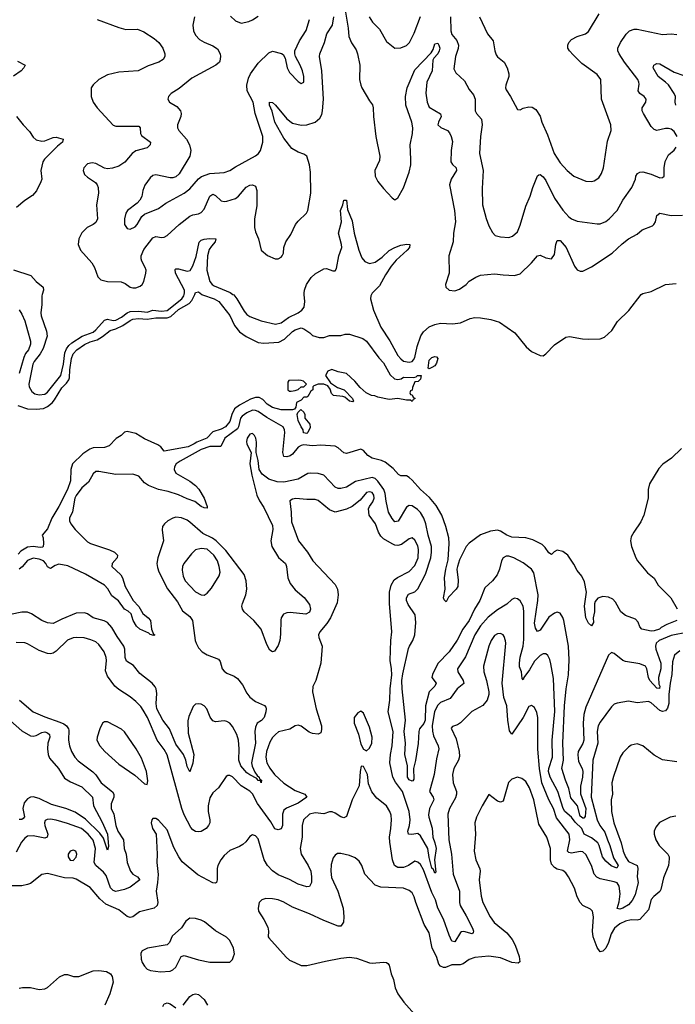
# Model space of a CAD drawing. Header units: inches. Extents: x 2001573 to 2220545, y 644482 to 846830.
# Tile 585 of 656: x 2114054 to 2118659, y 825015 to 831929. Entities that reach past the tile are written whole.
import ezdxf

# ---------------------------------------------------------------- set-up
doc = ezdxf.new("R2010")
doc.units = ezdxf.units.IN
doc.header["$MEASUREMENT"] = 0
doc.layers.add('C1812', color=7, linetype='Continuous')
doc.layers.add('C1813', color=7, linetype='Continuous')

msp = doc.modelspace()

# ---------------------------------------------------------------- linework, layer by layer
at = {"layer": 'C1812', "color": 5}
for points, elevation in [([(2114040.4, 829220.4), (2114110, 829196.8), (2114170, 829194.4), (2114220.7, 829199.3), (2114250, 829212.2), (2114282.1, 829237.9), (2114299.9, 829260.1), (2114350, 829344), (2114383.8, 829376.2), (2114400.2, 829399.8), (2114405, 829415), (2114405.5, 829470), (2114418.7, 829550), (2114430, 829583.8), (2114456.5, 829610), (2114510, 829647.8), (2114550, 829666.2), (2114598.9, 829681.1), (2114636.3, 829703.7), (2114690, 829746), (2114730, 829758.7), (2114778.7, 829781.3), (2114830, 829817.1), (2114850, 829826.1), (2114889.3, 829830.7), (2114950, 829825.4), (2115010, 829834.6), (2115090, 829836.7), (2115115.4, 829844.6), (2115170, 829894.3), (2115244.3, 829935.7), (2115263.3, 829956.7), (2115283.3, 830000)], 260), ([(2115334.3, 830000), (2115337.6, 829997.6), (2115420.3, 829970), (2115452.2, 829950), (2115530, 829852.9), (2115562.5, 829782.5), (2115598, 829738), (2115643.8, 829703.8), (2115730, 829663), (2115770, 829657.4), (2115875.2, 829664.8), (2115913.7, 829686.3), (2115970, 829739.5), (2115990, 829752), (2116030, 829766), (2116050, 829758), (2116092, 829730), (2116111.1, 829711.1), (2116156.9, 829696.9), (2116190, 829698), (2116230, 829711.3), (2116310, 829711.3), (2116340.2, 829719.8), (2116370, 829721), (2116464.7, 829690), (2116490, 829672.7), (2116575.8, 829555.8), (2116610, 829520.7), (2116656.4, 829436.4), (2116687.7, 829407.7), (2116710, 829402.8), (2116732.5, 829407.5), (2116750, 829418.8), (2116823.1, 829416.9), (2116839, 829421), (2116848, 829430), (2116874, 829430), (2116870, 829406), (2116852, 829388), (2116830, 829386), (2116812.7, 829347.3), (2116811.6, 829328.4), (2116798, 829322), (2116794, 829310), (2116798, 829298), (2116810, 829294), (2116818, 829278), (2116832, 829270), (2116818, 829262), (2116810, 829248.7), (2116798, 829258), (2116770, 829258), (2116710, 829268.7), (2116650, 829262), (2116570, 829278), (2116548.4, 829288.4), (2116526, 829290), (2116488, 829310), (2116445.6, 829345.6), (2116408.7, 829390), (2116350, 829444), (2116290, 829457.2), (2116246.8, 829473.2), (2116219.6, 829460.4), (2116202, 829430), (2116238, 829378), (2116287.4, 829347.4), (2116334, 829330), (2116390.6, 829270), (2116398, 829250), (2116393.4, 829246.6), (2116370, 829249.5), (2116338, 829278), (2116323, 829283), (2116259, 829290), (2116244.9, 829304.9), (2116233.8, 829333.8), (2116217.5, 829357.5), (2116190, 829369.3), (2116150.8, 829369.2), (2116121, 829359), (2116112, 829350), (2116114, 829330), (2116099.6, 829320.4), (2116076.9, 829283.1), (2116070, 829278), (2116050, 829278), (2116030, 829258), (2115998, 829242), (2115992.7, 829207.3), (2115984.7, 829195.3), (2115971, 829189), (2115890, 829189), (2115830, 829205), (2115793.3, 829230), (2115761.9, 829261.9), (2115735.5, 829275.6), (2115710, 829276.5), (2115675.9, 829264.1), (2115597.3, 829222.7), (2115562.4, 829197.6), (2115543.2, 829156.8), (2115530, 829106.9), (2115499.6, 829070), (2115470, 829054.7), (2115410, 829035.8), (2115367.6, 828990), (2115297.3, 828962.7), (2115280.8, 828950), (2115237.6, 828930), (2115070, 828899), (2115045.2, 828930), (2115023.8, 828943.8), (2114930, 828986.4), (2114870, 829023.1), (2114810, 829037), (2114790, 829032.3), (2114766.8, 829010), (2114732.2, 828987.8), (2114683.1, 828936.9), (2114650, 828925.1), (2114570, 828922), (2114546.2, 828913.8), (2114498.3, 828881.7), (2114425.9, 828810), (2114414, 828770), (2114410.1, 828690), (2114390.5, 828630), (2114330.1, 828509.9), (2114279.8, 828430), (2114250, 828355.1), (2114211.3, 828310), (2114218, 828290), (2114221, 828250), (2114218.8, 828230), (2114214.4, 828225.6), (2114197.2, 828222.8), (2114150, 828229.9), (2114110, 828224.9), (2114063, 828197), (2114044.2, 828175.8)], 260), ([(2114212.4, 830000), (2114209.6, 829990), (2114210.1, 829930), (2114202.2, 829870), (2114205.3, 829850), (2114243, 829743), (2114246.3, 829706.3), (2114219.3, 829620.7), (2114197.5, 829582.5), (2114155.5, 829530), (2114146.2, 829510), (2114117.9, 829370), (2114120.5, 829350), (2114138.9, 829318.9), (2114161.6, 829301.6), (2114190, 829294.1), (2114230, 829299.8), (2114250, 829313.1), (2114342.8, 829430), (2114361.8, 829510), (2114371.3, 829590), (2114382.4, 829617.6), (2114399.1, 829640.9), (2114420.3, 829659.7), (2114493, 829707), (2114570, 829736), (2114590, 829752), (2114650, 829819.6), (2114670, 829826.8), (2114710, 829816.6), (2114730, 829820.2), (2114770, 829840.8), (2114810, 829871.3), (2114830, 829879.3), (2114890, 829882.4), (2114950, 829876.1), (2114990, 829888.9), (2115050, 829882.9), (2115090, 829888.2), (2115192.1, 829970), (2115207.1, 829990), (2115209.9, 830000)], 280), ([(2115552.4, 830000), (2115557.1, 829997.1), (2115580.1, 829970), (2115630, 829882), (2115650, 829858.2), (2115670, 829845.4), (2115750, 829815.5), (2115850, 829790.9), (2115890, 829800.8), (2115942.2, 829837.8), (2116010, 829870.5), (2116036.9, 829890), (2116051.3, 829910), (2116057.4, 829950), (2116052.2, 830000)], 280), ([(2116525.1, 830000), (2116519.4, 829990), (2116517.5, 829970), (2116540.2, 829890), (2116590.2, 829770), (2116654, 829674), (2116710, 829571.8), (2116730, 829547.4), (2116750, 829532), (2116790, 829524.3), (2116810, 829528.6), (2116820, 829540), (2116830, 829558), (2116845.8, 829634.2), (2116870.5, 829709.5), (2116890, 829737.5), (2116930, 829771.4), (2116970, 829788.8), (2117010, 829797.4), (2117094, 829794), (2117150, 829800.3), (2117217.8, 829830), (2117250, 829837.7), (2117290, 829836.7), (2117364.4, 829824.4), (2117425.1, 829805.1), (2117532.8, 829730), (2117612.3, 829632.3), (2117650, 829598.2), (2117710, 829571), (2117730, 829567.6), (2117750, 829582), (2117810, 829646.9), (2117890, 829700.3), (2117916, 829704), (2118007.3, 829687.3), (2118050, 829685.3), (2118131.1, 829688.9), (2118161.2, 829698.8), (2118213.4, 829746.6), (2118253.3, 829810), (2118331.9, 829888.1), (2118419.2, 830000)], 280), ([(2114050, 829891), (2114070, 829861), (2114090, 829814.8), (2114110, 829746), (2114130, 829671.3), (2114130.2, 829650.2), (2114115, 829610), (2114095.7, 829584.3), (2114083.2, 829556.8), (2114050, 829445.4)], 260), ([(2118670.2, 827710), (2118598.3, 827681.7), (2118559.5, 827660.5), (2118549, 827650), (2118510, 827636.6), (2118490, 827634.6), (2118423.9, 827650), (2118410, 827665.7), (2118398.5, 827698.5), (2118379.9, 827719.9), (2118310, 827745.3), (2118276.6, 827770), (2118239.5, 827839.5), (2118220.2, 827860.2), (2118190, 827874.8), (2118150, 827878.9), (2118114, 827866), (2118096.3, 827843.7), (2118092, 827828), (2118091.6, 827770), (2118082.7, 827730), (2118083.8, 827696.2), (2118070, 827674), (2118050, 827690.9), (2118029.6, 827730), (2118020.1, 827810), (2118034.6, 827910), (2118022, 827982), (2118001.8, 828021.8), (2117970, 828060.4), (2117946.9, 828106.9), (2117904.6, 828170), (2117870, 828193.7), (2117830, 828204.6), (2117807, 828193), (2117790, 828174.5), (2117770, 828186.2), (2117744, 828224), (2117723.9, 828243.9), (2117657.3, 828277.3), (2117610, 828291.5), (2117510, 828296.3), (2117475.2, 828310), (2117430, 828338.4), (2117410, 828343.5), (2117361.8, 828338.2), (2117290, 828311.5), (2117210, 828252.4), (2117190.6, 828230), (2117144.3, 828135.7), (2117128.1, 828090), (2117124.1, 828070), (2117134.2, 827994.2), (2117132.5, 827950), (2117119.8, 827930), (2117065.1, 827874.9), (2117050, 827840.9), (2117035.6, 827855.6), (2117029.9, 827869.9), (2117041.4, 827930), (2117037.1, 828010), (2117046.4, 828070), (2117064.4, 828135.6), (2117071.5, 828250), (2117067.8, 828290), (2117046.3, 828370), (2117018.1, 828450), (2116978.6, 828518.6), (2116932.9, 828572.9), (2116870, 828630.3), (2116810, 828695.2), (2116790, 828714.9), (2116770, 828726.4), (2116730, 828726.8), (2116714.4, 828734.4), (2116677, 828777), (2116621.7, 828821.7), (2116594.6, 828834.6), (2116529.3, 828849.3), (2116498.3, 828870), (2116470, 828903.7), (2116450, 828912.5), (2116350, 828883.1), (2116330, 828887.5), (2116290, 828923.7), (2116270, 828933.9), (2116170, 828941.6), (2116110, 828937.1), (2116050, 828943.5), (2116030, 828939.7), (2116010, 828927.1), (2115970, 828878.2), (2115953.2, 828866.8), (2115930, 828859.6), (2115910, 828862.8), (2115901.6, 828890), (2115916.3, 829030), (2115914.5, 829050), (2115905.6, 829070), (2115790, 829136.5), (2115730, 829177.4), (2115710, 829185.9), (2115690, 829186.1), (2115650, 829168.6), (2115615.8, 829144.2), (2115605.8, 829130), (2115591.7, 829070), (2115583.6, 829056.4), (2115495.9, 828990), (2115467, 828933), (2115390, 828931.5), (2115330, 828911.8), (2115180.7, 828830), (2115153, 828810), (2115142.5, 828790), (2115138.7, 828770), (2115150, 828744.5), (2115250, 828688.5), (2115290, 828658.2), (2115313.1, 828633.1), (2115349.5, 828570), (2115372, 828510), (2115370, 828499), (2115350, 828500.6), (2115330, 828510.6), (2115285.3, 828545.3), (2115230, 828563.9), (2115170, 828592.8), (2115096.2, 828616.2), (2115030, 828630.5), (2114959.4, 828659.4), (2114930, 828676.4), (2114890, 828723.1), (2114850, 828738.9), (2114730, 828735.2), (2114610, 828756.8), (2114590, 828756), (2114570, 828741.3), (2114537.3, 828682.7), (2114490, 828642.9), (2114450, 828588.5), (2114442.6, 828570), (2114425.9, 828474.1), (2114404.4, 828430), (2114404.4, 828410), (2114412.9, 828390), (2114443.1, 828350), (2114530, 828262.7), (2114550.6, 828250.6), (2114685.9, 828205.9), (2114719.7, 828190), (2114741, 828170), (2114739, 828150), (2114703.2, 828110), (2114702.4, 828090), (2114765.5, 828030), (2114776.8, 828010), (2114794.7, 827950), (2114852.1, 827850), (2114890, 827807.8), (2114918.7, 827758.7), (2114957.5, 827730), (2114973.8, 827710), (2114979.1, 827650), (2114993.8, 827613.8), (2115002.8, 827610), (2114995.8, 827604.2), (2114970, 827611.1), (2114960.4, 827620.4), (2114897.7, 827650), (2114874.1, 827670), (2114852, 827710), (2114837.2, 827757.2), (2114816.2, 827776.2), (2114790, 827790.7), (2114748.5, 827848.5), (2114702.5, 827882.5), (2114672.6, 827932.6), (2114650, 827958.1), (2114515.8, 828035.8), (2114393.2, 828093.2), (2114330, 828105.3), (2114304.4, 828095.6), (2114270, 828074.4), (2114250, 828087.2), (2114238.7, 828110), (2114221.4, 828130), (2114190, 828141.7), (2114150, 828148.8), (2114110, 828132.6), (2114072, 828088), (2114050, 828071)], 280), ([(2118750, 827628.2), (2118630, 827604.5), (2118546.3, 827570), (2118523.6, 827550), (2118519.8, 827530), (2118522.1, 827510), (2118556.8, 827410), (2118556.3, 827370), (2118540.9, 827310), (2118543.7, 827263.7), (2118550.1, 827249.9), (2118547.9, 827232.1), (2118530, 827235.2), (2118480.1, 827290), (2118470.3, 827310), (2118458.4, 827370), (2118449.6, 827390), (2118410, 827406), (2118310, 827421.3), (2118289.8, 827429.8), (2118230, 827478), (2118210, 827485.6), (2118190, 827467), (2118030, 827102.7), (2118015.3, 827050), (2118011.3, 826988.7), (2118017.5, 826870), (2118010, 826846.8), (2117976.4, 826790), (2117973.7, 826766.3), (2117979.4, 826719.4), (2118003.9, 826670), (2118009, 826650), (2118006.6, 826610), (2117993.9, 826546.1), (2117992.6, 826492.6), (2118030.1, 826390), (2118025.4, 826334.6), (2118017.3, 826322.7), (2118010, 826321.4), (2117990, 826336.8), (2117971.9, 826410), (2117925.9, 826465.9), (2117911.2, 826531.2), (2117887.6, 826590), (2117863, 826670), (2117873.1, 826730), (2117868.2, 826850), (2117881.1, 827110), (2117892.8, 827230), (2117908, 827328), (2117913.3, 827433.3), (2117908.1, 827530), (2117876.5, 827710), (2117870, 827731.6), (2117850, 827762), (2117830, 827768.6), (2117810, 827761), (2117770, 827733), (2117710, 827642.2), (2117690, 827632.1), (2117676.3, 827656.3), (2117670.8, 827690.8), (2117694.1, 827850), (2117694.6, 827890), (2117665, 828045), (2117650, 828071.8), (2117590, 828114.5), (2117524.7, 828150), (2117490, 828163.2), (2117470, 828161.6), (2117449.2, 828150), (2117438.9, 828130), (2117423.9, 828070), (2117406.7, 828030), (2117375.8, 827990), (2117321.1, 827938.9), (2117285.4, 827850), (2117249.6, 827790.4), (2117211.9, 827710), (2117167.3, 827650), (2117127.1, 827572.9), (2117069.5, 827490), (2116991.6, 827408.4), (2116953.5, 827330), (2116948.6, 827310), (2116978.9, 827270), (2116971.1, 827250), (2116929.6, 827210), (2116905, 827110), (2116903.2, 827010), (2116892.8, 826987.2), (2116862.1, 826950), (2116858.2, 826930), (2116854, 826846), (2116833.8, 826726.2), (2116819, 826670), (2116822.8, 826597.3), (2116816.1, 826583.9), (2116810, 826582), (2116790, 826592), (2116778, 826610), (2116778.8, 826690), (2116760.4, 826770), (2116764, 826850), (2116754.8, 826930), (2116764.9, 827010), (2116740.7, 827230), (2116738.6, 827290), (2116744.1, 827335.9), (2116785.8, 827514.2), (2116790.9, 827530), (2116816.4, 827570), (2116829.9, 827610), (2116836.5, 827696.5), (2116832.1, 827750), (2116782.5, 827822.5), (2116772.1, 827850), (2116770.5, 827870), (2116784.5, 827895.5), (2116830, 827911.2), (2116850, 827932.8), (2116904.3, 828035.7), (2116941.9, 828150), (2116947.3, 828190), (2116945.8, 828230), (2116922.1, 828310), (2116906.4, 828390), (2116892, 828430), (2116870, 828467.8), (2116849.2, 828490), (2116810, 828516.6), (2116790, 828518.5), (2116770, 828505.8), (2116712.2, 828407.8), (2116690, 828404), (2116670, 828425.8), (2116645.6, 828470), (2116627.1, 828547.1), (2116621.5, 828601.5), (2116612, 828630), (2116570, 828688.1), (2116550, 828707), (2116530, 828713.9), (2116413.5, 828686.5), (2116350, 828647.7), (2116310, 828636.8), (2116290, 828638), (2116270, 828646.6), (2116191.1, 828730), (2116150, 828741.4), (2116094.2, 828745.8), (2116077.4, 828742.6), (2116010, 828703.7), (2115910, 828682), (2115863.3, 828683.3), (2115803.4, 828703.4), (2115758, 828738), (2115737.2, 828770), (2115730, 828833.2), (2115714, 828890), (2115717.2, 828962.8), (2115713.9, 828990), (2115704.1, 829010), (2115690, 829022.5), (2115670, 829019.4), (2115651.5, 828990), (2115646.4, 828966.4), (2115649.3, 828949.3), (2115680.9, 828890), (2115671.3, 828810), (2115684.6, 828730), (2115719.7, 828590), (2115739, 828550), (2115770, 828504.4), (2115830, 828378), (2115832.9, 828350), (2115817.9, 828270), (2115824.1, 828230), (2115872, 828152), (2115920.2, 828110), (2115928.3, 828090), (2115937.8, 828010), (2115954, 827970), (2115990, 827925.5), (2116052, 827872), (2116090, 827823.8), (2116097.8, 827790), (2116090.7, 827769.3), (2116064.5, 827755.5), (2115953.2, 827766.8), (2115930, 827764), (2115906.1, 827753.9), (2115891.8, 827730), (2115887.9, 827712.1), (2115885.5, 827614.5), (2115880.3, 827570), (2115870, 827534), (2115844.5, 827495.5), (2115830, 827489.3), (2115810, 827502.7), (2115790, 827540.9), (2115749.1, 827650), (2115699.8, 827710), (2115630.9, 827770), (2115618.5, 827790), (2115615.3, 827810), (2115618.2, 827830), (2115642.3, 827890), (2115649.9, 827930.1), (2115645.9, 827990), (2115630, 828033.3), (2115501.8, 828201.8), (2115433.5, 828270), (2115408.6, 828288.6), (2115340.5, 828320.5), (2115250, 828399.9), (2115230, 828414.2), (2115190, 828432.3), (2115150, 828435.2), (2115128.9, 828430), (2115093.6, 828410), (2115071.3, 828390), (2115057.8, 828370), (2115053.9, 828346.1), (2115064, 828270), (2115025.3, 828150), (2115018.5, 828110), (2115021.4, 828081.4), (2115031.5, 828051.5), (2115093.1, 827933.1), (2115162.2, 827842.2), (2115198.8, 827778.8), (2115250, 827738.8), (2115268.7, 827710), (2115287.8, 827570), (2115292.8, 827550), (2115310, 827517.7), (2115336.8, 827490), (2115370, 827468.9), (2115450, 827439.2), (2115461.5, 827421.5), (2115475.5, 827370), (2115490, 827353.9), (2115510, 827340.7), (2115560.1, 827320.1), (2115583.4, 827303.4), (2115618.1, 827258.1), (2115650, 827199.1), (2115671.3, 827171.3), (2115710, 827141.6), (2115773.7, 827113.6), (2115782, 827102), (2115785.8, 827090), (2115783.5, 827070), (2115771.8, 827030), (2115751.5, 827008.5), (2115721.2, 826990), (2115710, 826960.9), (2115705.5, 826930), (2115710.1, 826850.1), (2115682.5, 826710), (2115687.1, 826687.1), (2115705.2, 826645.2), (2115721.2, 826621.2), (2115735.2, 826610), (2115737.5, 826597.5), (2115751.9, 826590), (2115751, 826570), (2115745.6, 826585.6), (2115730, 826586.8), (2115719.9, 826599.9), (2115670, 826625.9), (2115650, 826641.2), (2115606.7, 826690), (2115594.1, 826730), (2115595.8, 826810), (2115590.3, 826870), (2115578.2, 826910), (2115550, 826965.7), (2115530, 826988.4), (2115510, 827000.9), (2115490, 827006.3), (2115430, 826998.5), (2115410, 827005.4), (2115392.7, 827032.7), (2115367.9, 827090), (2115350, 827110.8), (2115330, 827122.2), (2115310, 827125.6), (2115290, 827122.2), (2115272.8, 827107.2), (2115243.3, 827036.6), (2115235.2, 827004.8), (2115238.5, 826918.5), (2115277.8, 826770), (2115270, 826708.7), (2115250, 826647.3), (2115230, 826685.2), (2115221, 826730), (2115203.6, 826770), (2115150, 826842.9), (2115106.3, 826950), (2115059.9, 827010), (2115016.9, 827090), (2115013.2, 827126.8), (2115017.5, 827197.5), (2115012.6, 827230), (2115005.2, 827245.2), (2114983.9, 827270), (2114898.7, 827338.7), (2114854.2, 827394.2), (2114805.3, 827425.3), (2114795.5, 827450), (2114792.4, 827510), (2114785.4, 827530), (2114738.3, 827598.3), (2114702.2, 827662.2), (2114670, 827695.4), (2114647.2, 827707.2), (2114570, 827729.2), (2114530, 827756.8), (2114510, 827765), (2114450, 827760.7), (2114350, 827720.4), (2114290, 827689.8), (2114250, 827694.8), (2114210, 827710.9), (2114137.7, 827757.7), (2114110, 827768), (2114070, 827769), (2113990, 827751.6)], 320), ([(2118702.4, 828917.6), (2118631.1, 828850), (2118571.8, 828808.2), (2118543.4, 828776.6), (2118478.7, 828670), (2118468.8, 828630), (2118468.5, 828570), (2118436.9, 828450), (2118417.6, 828402.4), (2118367.2, 828330), (2118350, 828297.2), (2118344.2, 828270), (2118350.3, 828230.3), (2118380.9, 828150), (2118393.1, 828130), (2118464.1, 828044.1), (2118510, 828008), (2118539.1, 827959.1), (2118628.5, 827870), (2118672.2, 827792.2)], 280), ([(2118690, 827496.8), (2118653.8, 827466.1), (2118638.9, 827421.1), (2118635, 827330), (2118622.4, 827270), (2118614, 827190), (2118613.6, 827126.4), (2118604.8, 827095.2), (2118590, 827077.1), (2118570, 827071.5), (2118550, 827078.2), (2118490, 827132.8), (2118470, 827141.3), (2118390, 827132.4), (2118330, 827143.1), (2118250, 827129.7), (2118230, 827123), (2118210, 827104.2), (2118130, 826996.9), (2118117.8, 826970), (2118110.2, 826930), (2118114.1, 826850), (2118079.8, 826730), (2118068.9, 826470), (2118111.2, 826310), (2118129.4, 826270), (2118164.9, 826224.9), (2118181.7, 826170), (2118200.1, 826130), (2118224.3, 826044.3), (2118256.6, 825990), (2118248.2, 825971.8), (2118207.7, 825987.7), (2118170, 826021.2), (2118147.8, 826050), (2118124.7, 826130), (2118113.7, 826150), (2118070, 826184.9), (2118018.4, 826210), (2118003.1, 826250), (2117955.2, 826295.2), (2117929.4, 826330), (2117882.2, 826370), (2117871.3, 826391.3), (2117833.4, 826510), (2117779.2, 826610), (2117769.4, 826650), (2117770.5, 826670), (2117796.2, 826750), (2117794.4, 826870), (2117812.2, 827072.2), (2117804, 827304), (2117785.8, 827405.8), (2117777.2, 827437.2), (2117763.5, 827463.5), (2117750, 827475.1), (2117730, 827475.4), (2117710, 827465.1), (2117670, 827424.2), (2117635.5, 827364.5), (2117595.6, 827310), (2117590, 827293.2), (2117583.8, 827303.8), (2117577.5, 827350), (2117565.2, 827385.2), (2117563.6, 827410), (2117568.3, 827451.7), (2117589.5, 827530), (2117596.1, 827576.1), (2117595, 827775), (2117589.8, 827809.8), (2117570, 827847.3), (2117550, 827862.4), (2117530, 827866), (2117510, 827858.7), (2117475, 827825), (2117410, 827784.5), (2117345.6, 827734.4), (2117290, 827673.8), (2117250.1, 827609.9), (2117185.9, 827454.1), (2117130.2, 827370), (2117132.3, 827350), (2117169.3, 827290), (2117172.9, 827267.1), (2117127.9, 827230), (2117077.8, 827162.2), (2117010, 827133.7), (2116990, 827116.5), (2116968.3, 827071.7), (2116952, 826970), (2116952.5, 826932.5), (2116960.9, 826900.9), (2116993.2, 826830), (2116998.2, 826810), (2116981.5, 826738.5), (2116966, 826630), (2116933.2, 826510), (2116958.9, 826470), (2116961.9, 826450), (2116932.5, 826390), (2116925.9, 826345.9), (2116926.7, 826330), (2116952.1, 826252.1), (2116955.4, 826190), (2116970.1, 826149.9), (2116978.3, 826110), (2116968.3, 826030), (2116976.3, 825943.7), (2116970, 825935.1), (2116961, 825961), (2116950, 825971.6), (2116930, 826047.3), (2116920.1, 826110), (2116870, 826197.8), (2116850, 826213.8), (2116807.9, 826207.9), (2116785.4, 826210), (2116779.4, 826230), (2116792.2, 826270), (2116796, 826310), (2116789.7, 826370.3), (2116742.6, 826510), (2116694.1, 826574.1), (2116676.1, 826610), (2116655, 826710), (2116659.4, 826770), (2116670.4, 826830), (2116676.9, 826930), (2116642.4, 827070), (2116653.9, 827150), (2116656.7, 827230), (2116667.7, 827327.7), (2116666.2, 827370), (2116656.1, 827430), (2116660.6, 827570), (2116667.4, 827630), (2116651.9, 827830), (2116652.5, 827910), (2116662.7, 827957.3), (2116684.6, 827995.4), (2116707.1, 828012.8), (2116790, 828055.5), (2116830, 828097.2), (2116853.7, 828150), (2116855.8, 828210), (2116850, 828233.6), (2116830, 828273.3), (2116810, 828291.5), (2116790, 828284.7), (2116735.2, 828244.8), (2116710, 828237.3), (2116690, 828239.8), (2116670, 828249.8), (2116610, 828283.5), (2116590, 828302), (2116574.9, 828330), (2116553.2, 828390), (2116508.9, 828450), (2116505, 828495), (2116510.6, 828510), (2116535.5, 828544.5), (2116543.7, 828570), (2116541.8, 828590), (2116530, 828609.8), (2116510, 828614.8), (2116490, 828608.2), (2116444.7, 828555.3), (2116388.9, 828510), (2116350, 828491.9), (2116270, 828469.9), (2116230, 828486.8), (2116150, 828553.3), (2116130, 828559.8), (2116070, 828559.3), (2115992.6, 828567.4), (2115970, 828562), (2115950.4, 828549.6), (2115961.8, 828470), (2115963.2, 828403.2), (2116011.7, 828270), (2116074.9, 828190), (2116114, 828130), (2116270, 827962), (2116286.2, 827930), (2116291.7, 827890), (2116284.5, 827835.5), (2116236.5, 827730), (2116211.8, 827688.2), (2116161.5, 827630), (2116152.6, 827610), (2116155.5, 827590), (2116177.8, 827530), (2116168.7, 827411.3), (2116133.4, 827290), (2116113.4, 827246.6), (2116110.4, 827210), (2116136.9, 827090), (2116172.8, 826970), (2116174.9, 826945.1), (2116170, 826922), (2116150, 826912.7), (2116110, 826917.6), (2116086.7, 826926.7), (2116030, 826968), (2116010, 826974.7), (2115990, 826971.6), (2115952.1, 826948), (2115871.7, 826928.3), (2115850, 826910.9), (2115830, 826888.7), (2115810, 826855.1), (2115787.5, 826790), (2115782.7, 826750), (2115788.9, 826710), (2115810, 826673.6), (2115845, 826630), (2115910, 826568.2), (2115990, 826517.7), (2116057.1, 826490), (2116070.3, 826470), (2116010, 826427.6), (2115927.1, 826392.9), (2115910, 826377.8), (2115899.4, 826350), (2115899, 826270), (2115890, 826248.6), (2115870, 826239.9), (2115847.3, 826247.3), (2115817.5, 826297.5), (2115725.2, 826425.2), (2115690, 826492.8), (2115671.2, 826511.2), (2115608.7, 826548.7), (2115550, 826611.9), (2115530, 826622.6), (2115517.1, 826622.9), (2115504.2, 826615.8), (2115450, 826536), (2115410, 826499.3), (2115390, 826466), (2115376.9, 826410), (2115378.6, 826370), (2115390.2, 826310), (2115388.7, 826290), (2115380.3, 826270), (2115364.4, 826250), (2115330, 826228.5), (2115310, 826226), (2115290, 826229.7), (2115270, 826240.4), (2115257, 826257), (2115210, 826346.2), (2115192, 826390), (2115090, 826768), (2115070, 826805.6), (2115020.2, 826870), (2114952.3, 827030), (2114921.7, 827081.6), (2114905.9, 827105.9), (2114870, 827142.7), (2114830, 827174.5), (2114750, 827226.2), (2114722.6, 827250), (2114670, 827319.7), (2114656.9, 827356.9), (2114663.5, 827430), (2114661.1, 827450), (2114647, 827490), (2114610, 827541.3), (2114590, 827559.6), (2114554.6, 827574.6), (2114507.6, 827587.6), (2114451.7, 827591.7), (2114430, 827589), (2114390, 827572.3), (2114310, 827495.3), (2114290, 827482), (2114270, 827477.2), (2114250, 827479.3), (2114190, 827498.8), (2114110, 827546), (2114090, 827553.1), (2114030, 827556.4)], 340), ([(2118670, 826717.4), (2118570, 826733), (2118510, 826763.6), (2118430, 826831.3), (2118390, 826843.6), (2118350, 826835.6), (2118330, 826822), (2118290, 826782), (2118271.8, 826750), (2118224.1, 826615.9), (2118213.2, 826570), (2118217.8, 826490), (2118209.2, 826450), (2118211, 826370), (2118227.1, 826290), (2118279.5, 826150), (2118293.5, 826090), (2118308.4, 826050), (2118330, 826019), (2118391.6, 825990), (2118395.6, 825970), (2118392, 825910), (2118398.4, 825870), (2118376.6, 825783.4), (2118355.9, 825744.1), (2118330, 825714.1), (2118290, 825689.5), (2118270, 825684.2), (2118250, 825688.7), (2118264.3, 825735.7), (2118272.1, 825790), (2118264.4, 825844.4), (2118250, 825868.1), (2118230, 825876.2), (2118130, 825896.5), (2118106.9, 825906.9), (2118089.4, 825929.4), (2118069.2, 825990), (2118030, 826068.2), (2118010, 826085.6), (2117990, 826087.6), (2117930, 826075.5), (2117910, 826080.6), (2117902.8, 826090), (2117918.5, 826170), (2117912.9, 826210), (2117824.2, 826324.2), (2117803.4, 826390), (2117770.9, 826450), (2117720.9, 826570), (2117704.6, 826670), (2117692.5, 826807.5), (2117692.4, 827030), (2117685.2, 827065.2), (2117670, 827099.5), (2117650, 827114), (2117630, 827107.3), (2117589.3, 827030), (2117510, 826912.7), (2117495.2, 826935.2), (2117481.9, 827010), (2117474.5, 827110), (2117454.9, 827170), (2117442.9, 827270), (2117468.9, 827550), (2117467.3, 827567.3), (2117457.7, 827597.7), (2117448.9, 827608.9), (2117430, 827618.7), (2117410, 827616.5), (2117390, 827604.5), (2117365.1, 827570), (2117350.2, 827530.2), (2117312.1, 827390), (2117313.6, 827350), (2117333.6, 827290), (2117349.1, 827210), (2117349.1, 827190), (2117337.3, 827150), (2117307, 827113), (2117229.4, 827070.6), (2117150, 826992.2), (2117130, 826976.9), (2117094, 826966), (2117085.8, 826954.2), (2117119.5, 826879.5), (2117140.8, 826790), (2117143.5, 826756.5), (2117137.1, 826730), (2117104.5, 826670), (2117093.8, 826630), (2117099.2, 826570), (2117122.6, 826510), (2117122.3, 826490), (2117114.1, 826465.9), (2117074, 826390), (2117062.2, 826350), (2117067.7, 826170), (2117087, 826070), (2117098.7, 825930), (2117142.9, 825810), (2117142.5, 825730), (2117146.8, 825710), (2117190, 825636.9), (2117233.4, 825550), (2117241.3, 825530), (2117239.7, 825520.3), (2117231, 825510), (2117172.8, 825527.2), (2117156.7, 825523.3), (2117150, 825519.3), (2117110, 825453.6), (2117090, 825458.7), (2117070, 825500.5), (2117030, 825612), (2116991.2, 825690), (2116973.6, 825750), (2116950, 825801), (2116890, 825959.3), (2116870, 825996), (2116850, 826012.6), (2116830, 826019.7), (2116785.3, 825990), (2116750, 825975), (2116710, 825975.8), (2116686.2, 825990), (2116672.2, 826030), (2116653, 826153), (2116652.5, 826190), (2116661.7, 826250), (2116664.7, 826310), (2116662.4, 826342.4), (2116654.8, 826370), (2116630, 826409.7), (2116563.2, 826463.2), (2116527.2, 826507.2), (2116503.5, 826563.5), (2116498, 826630), (2116470, 826684), (2116452.7, 826687.3), (2116444.4, 826650), (2116439.3, 826550), (2116390.3, 826450), (2116350, 826335.1), (2116330, 826324.2), (2116310, 826331.1), (2116270, 826358.5), (2116250, 826366.9), (2116230, 826366.6), (2116190, 826353.1), (2116130, 826360.8), (2116090, 826349.8), (2116047.6, 826310), (2116038.2, 826270), (2116038.9, 826190), (2116023, 826110), (2116031.7, 826070), (2116080.2, 825990), (2116098.4, 825950), (2116103.9, 825910), (2116102.8, 825870), (2116090, 825843.6), (2116070, 825839.8), (2116010, 825859), (2115950, 825891.2), (2115870, 825924.5), (2115830, 825952), (2115794.1, 825990), (2115772, 826030), (2115730, 826177), (2115710, 826199.3), (2115690, 826205.2), (2115670, 826193.2), (2115643.1, 826156.9), (2115622, 826138), (2115597.2, 826122.8), (2115530, 826095.1), (2115490, 826060.5), (2115466.5, 826030), (2115446.5, 825990), (2115442, 825970), (2115442, 825890), (2115436.3, 825870), (2115430, 825865.1), (2115410, 825868), (2115304.3, 825924.3), (2115196.2, 826016.2), (2115170.9, 826050), (2115136.8, 826116.8), (2115090, 826239.3), (2115030, 826308.7), (2115010, 826319), (2114990, 826319), (2114982.8, 826310), (2114978.8, 826290), (2114986.8, 826250), (2115013.4, 826210), (2115020.7, 826070), (2115016.4, 826010), (2115027.1, 825927.1), (2115023.3, 825870), (2115012.9, 825810), (2115025.2, 825730), (2115020.7, 825710), (2114999.5, 825690), (2114896, 825664), (2114850, 825628.5), (2114830, 825625.3), (2114810, 825631.5), (2114750, 825677.8), (2114658.8, 825718.8), (2114616.7, 825756.7), (2114550, 825836.2), (2114450, 825895.1), (2114430, 825900.9), (2114370, 825902.7), (2114250, 825934.7), (2114210, 825926), (2114130, 825864.7), (2114110, 825855.8), (2114070, 825847.1), (2113992.4, 825847.6)], 360), ([(2114053.1, 827150), (2114150, 827069.2), (2114230, 827032.8), (2114337.3, 826997.3), (2114364.7, 826984.7), (2114383.8, 826970), (2114397.7, 826950), (2114399.3, 826939.3), (2114396.3, 826870), (2114404.1, 826830), (2114417.5, 826790), (2114441.2, 826750), (2114465.6, 826725.6), (2114568.5, 826648.5), (2114590, 826626.7), (2114626.5, 826570), (2114706.6, 826506.6), (2114714.7, 826490), (2114715.8, 826470), (2114696.7, 826423.3), (2114696.9, 826390), (2114715.9, 826350), (2114729, 826270), (2114743.4, 826230), (2114783.4, 826170), (2114788.5, 826108.5), (2114801.8, 826070), (2114808.5, 826010), (2114833, 825950), (2114850, 825930.2), (2114882, 825910), (2114899.1, 825890), (2114830, 825837), (2114790, 825821.2), (2114730, 825806.8), (2114710, 825815.1), (2114693.1, 825833.1), (2114660.5, 825920.5), (2114642.5, 825942.5), (2114589.2, 825990), (2114577.5, 826010), (2114587.5, 826110), (2114570, 826168.8), (2114535.2, 826210), (2114488.7, 826250), (2114390, 826286), (2114310, 826308.2), (2114270, 826314.6), (2114246.8, 826313.2), (2114233.9, 826306.1), (2114227.5, 826290), (2114230.2, 826270), (2114252.3, 826210), (2114247, 826190), (2114230, 826182.4), (2114150, 826197.4), (2114110, 826195.8), (2114090, 826182), (2114067.1, 826152.9), (2114030, 826082.9)], 340), ([(2113990, 827005.6), (2114070, 826935.5), (2114130, 826901.4), (2114150, 826897), (2114170, 826901.9), (2114210, 826924.7), (2114230, 826927.6), (2114250, 826920.7), (2114263, 826910), (2114265.5, 826890), (2114251.8, 826850), (2114249.5, 826809.5), (2114253.7, 826770), (2114264.2, 826744.2), (2114326.5, 826670), (2114370, 826604.2), (2114410, 826578.2), (2114490, 826542.5), (2114566.4, 826470), (2114572, 826410), (2114634.3, 826294.3), (2114671.4, 826210), (2114677.6, 826122.4), (2114670, 826097.6), (2114642.4, 826182.4), (2114617.3, 826217.3), (2114515.7, 826315.7), (2114443.3, 826363.3), (2114378, 826390), (2114277.5, 826417.5), (2114190, 826460.1), (2114148.7, 826471.3), (2114130, 826469.3), (2114110, 826459.1), (2114085.8, 826430), (2114076.1, 826390), (2114087.4, 826332.6), (2114079.8, 826320.2), (2114070, 826314), (2114050, 826313.9)], 320), ([(2118663.4, 826336.6), (2118622, 826330), (2118548.4, 826291.6), (2118521.6, 826258.4), (2118510.7, 826230), (2118510.6, 826210), (2118523, 826170), (2118545.3, 826130), (2118605.3, 826070), (2118614.9, 826050), (2118616.2, 826036.2), (2118610.1, 825989.9), (2118575.9, 825904.1), (2118558.1, 825821.9), (2118550, 825806.9), (2118507.5, 825772.5), (2118490, 825751.3), (2118470, 825678.7), (2118410.3, 825610), (2118390, 825605.8), (2118350, 825607.4), (2118310, 825598), (2118270, 825581.4), (2118231.1, 825550), (2118207.5, 825510), (2118189.4, 825450), (2118170.1, 825409.9), (2118150, 825388.3), (2118130, 825384.2), (2118110, 825415.1), (2118082.1, 825490), (2118078.1, 825530), (2118084.1, 825630), (2118076.9, 825670), (2118062.5, 825682.5), (2118010, 825709.8), (2117989.8, 825730), (2117968.9, 825770), (2117950.8, 825830), (2117909.8, 825910), (2117890, 825937.4), (2117870, 825953.7), (2117830, 825963.9), (2117810, 825975.1), (2117790, 825998.9), (2117781.6, 826030), (2117782.5, 826110), (2117757.4, 826190), (2117700.7, 826280.7), (2117665.5, 826450), (2117634.3, 826534.3), (2117610, 826579.2), (2117580.3, 826600.3), (2117550, 826609.8), (2117510, 826596.8), (2117488.3, 826571.7), (2117450, 826442.7), (2117430, 826434.5), (2117410, 826442), (2117350, 826488.7), (2117302.6, 826410), (2117261.7, 826330), (2117251.7, 826290), (2117256.5, 826210), (2117247.3, 826090), (2117256.9, 826030), (2117286.1, 825966.1), (2117288.8, 825950), (2117280.2, 825890), (2117294.6, 825774.6), (2117306.2, 825730), (2117358.8, 825630), (2117387.1, 825590), (2117476.7, 825516.7), (2117512.2, 825470), (2117533.5, 825430), (2117562.4, 825350), (2117566.2, 825313.8), (2117555.4, 825304.6), (2117510, 825309), (2117430, 825341.3), (2117350, 825353.2), (2117250, 825343.7), (2117210, 825328.9), (2117170, 825300.3), (2117148.6, 825291.4), (2117090, 825292.5), (2117046, 825274), (2117030, 825273.4), (2117010, 825282), (2116998.1, 825298.1), (2116980.8, 825350), (2116950.9, 825410), (2116930, 825516), (2116895.4, 825575.4), (2116836.5, 825730), (2116825.6, 825770), (2116810, 825798.9), (2116790, 825814.8), (2116750, 825830.8), (2116590, 825838.9), (2116550, 825851.5), (2116478.7, 825930), (2116456.4, 825990), (2116439.4, 826019.4), (2116410, 826043.9), (2116370, 826060.9), (2116310, 826074.3), (2116286.4, 826073.6), (2116270, 826063.6), (2116255.8, 826044.2), (2116242.6, 825997.4), (2116238.9, 825950), (2116244.8, 825904.8), (2116289.3, 825810), (2116326, 825690), (2116330.2, 825630), (2116327.5, 825592.5), (2116310, 825565.1), (2116290, 825563), (2116190, 825602.7), (2116090, 825650.9), (2115970, 825698.3), (2115910, 825732.4), (2115870, 825748.3), (2115830, 825756.9), (2115782, 825758), (2115756, 825750), (2115737.3, 825730), (2115728, 825690), (2115730.8, 825670), (2115770, 825611), (2115797.2, 825557.2), (2115801.5, 825530), (2115799.5, 825490), (2115803.2, 825483.2), (2115925.8, 825345.9), (2115950, 825326), (2115987.7, 825307.7), (2116030, 825288.7), (2116070, 825286.7), (2116201.1, 825318.9), (2116310, 825340.3), (2116370, 825346), (2116419, 825339), (2116510, 825306), (2116530, 825303.8), (2116610, 825310.4), (2116630, 825308), (2116640.9, 825300.9), (2116650.3, 825290.3), (2116662.4, 825230), (2116680.7, 825190), (2116690.4, 825130), (2116710.3, 825090), (2116751.8, 825030), (2116826.7, 824946.7)], 380), ([(2114050, 825128.7), (2114073.8, 825133.8), (2114130, 825132.2), (2114190, 825119.5), (2114230, 825123.7), (2114250, 825133.7), (2114332.9, 825207.1), (2114370, 825224.9), (2114390, 825224.6), (2114431.5, 825211.5), (2114470, 825210.3), (2114570, 825249.2), (2114610, 825252.4), (2114665, 825244.9), (2114692.2, 825230), (2114703.7, 825210), (2114710.2, 825170), (2114687.1, 825090), (2114652.2, 825010)], 360), ([(2115060.4, 824999.6), (2115070, 825018), (2115078, 825022), (2115090, 825025.8), (2115110, 825018.6), (2115150, 824991.6)], 360), ([(2115203.5, 825010), (2115250, 825070.4), (2115270, 825085.3), (2115290, 825088.8), (2115310, 825083.1), (2115350.4, 825050), (2115373.4, 825010)], 360)]:
    msp.add_lwpolyline(points, dxfattribs=dict(at, elevation=elevation))
for points, elevation in [([(2116930, 829478), (2116923.1, 829483.1), (2116930, 829538), (2116950, 829558), (2116970, 829564.7), (2116982, 829562), (2116991, 829551), (2116982, 829518), (2116970, 829498), (2116950, 829486)], 260), ([(2116010, 829398.4), (2115944.9, 829395.1), (2115936.9, 829383.1), (2115938, 829330), (2115950, 829321), (2115959.8, 829319.8), (2115990, 829324.7), (2116010, 829331.3), (2116030, 829351.3), (2116050, 829352), (2116068, 829370), (2116048, 829390), (2116030, 829395.1)], 260), ([(2116070, 829024), (2116048.3, 829028.3), (2116044.5, 829050), (2116030, 829069.3), (2116010, 829115.3), (2116003.2, 829156.8), (2116008, 829172), (2116028, 829192), (2116050, 829174), (2116056, 829156), (2116056, 829130), (2116091, 829090), (2116094.8, 829065.2), (2116078, 829030)], 260), ([(2115330, 828215.8), (2115290, 828205.7), (2115260.4, 828179.6), (2115206.3, 828110), (2115198.3, 828090), (2115196.5, 828063.5), (2115202.4, 828022.4), (2115215.3, 827990), (2115290, 827911.3), (2115330, 827890.2), (2115350, 827888.7), (2115370, 827901.3), (2115401.9, 827938.1), (2115455.9, 828024.1), (2115462.5, 828050), (2115455.6, 828090), (2115442.4, 828130), (2115417.2, 828170), (2115370, 828211.2)], 340), ([(2116450, 827073.2), (2116430, 827061.2), (2116404, 827030), (2116402.4, 826990), (2116432.9, 826912.9), (2116450, 826842.8), (2116470, 826806), (2116490, 826794.8), (2116510, 826814.8), (2116527.6, 826850), (2116530.9, 826890), (2116510, 826961.2), (2116470, 827059)], 360), ([(2114670, 826998.4), (2114650, 826998), (2114636, 826990), (2114617.1, 826950), (2114598.4, 826890), (2114596.4, 826870), (2114616.4, 826830), (2114652.2, 826790), (2114750, 826702.6), (2114863.2, 826623.2), (2114930, 826562.8), (2114950, 826558), (2114955.1, 826584.9), (2114945.4, 826650), (2114910, 826743.7), (2114873.1, 826810), (2114790, 826929.4), (2114768.3, 826948.3)], 360), ([(2114430, 826098), (2114408.7, 826090), (2114394.9, 826070), (2114393.7, 826050), (2114407.8, 826027.8), (2114430, 826025.3), (2114450, 826048.2), (2114455.6, 826070), (2114449.6, 826089.7)], 360), ([(2115250, 825619.6), (2115220.3, 825599.7), (2115190, 825552.3), (2115125.5, 825494.5), (2115107.3, 825450), (2115090, 825432.7), (2114951.5, 825408.5), (2114914, 825390), (2114906.2, 825373.8), (2114908.2, 825331.8), (2114915.3, 825310), (2114930, 825283), (2114950, 825263.1), (2114972.4, 825252.4), (2115043.7, 825243.7), (2115110, 825249), (2115130, 825258), (2115150, 825276.4), (2115188.5, 825351.5), (2115210, 825358.4), (2115310, 825327.4), (2115390, 825312.2), (2115530, 825310.8), (2115549.5, 825330.5), (2115557, 825350), (2115562, 825370), (2115556, 825410), (2115530, 825464), (2115507.7, 825487.7), (2115430, 825532.3), (2115353.3, 825593.3), (2115330, 825606.9), (2115290, 825618.7)], 380)]:
    msp.add_lwpolyline(points, close=True, dxfattribs=dict(at, elevation=elevation))
at = {"layer": 'C1813', "color": 5}
for points, elevation in [([(2114598, 831930), (2114750, 831874), (2114800.9, 831860.9), (2114882.5, 831862.5), (2114925, 831844.9), (2114998, 831798), (2115030.4, 831770), (2115059.5, 831730), (2115074, 831690), (2115072.7, 831670), (2115063, 831650), (2115030.8, 831630), (2114955.6, 831604.4), (2114886, 831570), (2114750, 831559.8), (2114670, 831541.1), (2114610.6, 831510), (2114570, 831472), (2114557.1, 831450), (2114555.8, 831390), (2114570.3, 831350), (2114599.5, 831310), (2114710, 831188.5), (2114730, 831180.9), (2114890, 831182), (2114900.7, 831170), (2114903, 831130), (2114910, 831116.9), (2114974, 831070), (2114970.4, 831050), (2114950.4, 831030), (2114870, 831008.4), (2114844.6, 830990), (2114792.5, 830927.5), (2114750, 830900.7), (2114706, 830886), (2114670, 830882), (2114650, 830887.6), (2114590, 830919.9), (2114564.3, 830924.3), (2114530, 830916.3), (2114504.1, 830890), (2114500.3, 830870), (2114510, 830842.7), (2114530, 830822.7), (2114586.1, 830786.1), (2114598.9, 830770), (2114606.5, 830750), (2114607.9, 830710), (2114593.8, 830630), (2114599.6, 830530), (2114590, 830504.7), (2114570.2, 830489.8), (2114528.2, 830470), (2114490, 830433.6), (2114468.9, 830390), (2114464.2, 830350), (2114482, 830310), (2114561.7, 830221.7), (2114579.6, 830190), (2114603, 830123), (2114623.4, 830103.4), (2114671.3, 830091.3), (2114767.8, 830087.8), (2114796.1, 830076.1), (2114830, 830052), (2114850, 830046.7), (2114870, 830046), (2114901.4, 830058.6), (2114914, 830070), (2114925.1, 830090), (2114940.8, 830150), (2114941.8, 830170), (2114936.5, 830190), (2114912.9, 830233), (2114907.4, 830250), (2114907.6, 830270), (2114925.2, 830314.8), (2114990, 830398), (2115010, 830407.8), (2115050, 830400.2), (2115070, 830402.2), (2115090, 830414.4), (2115174.4, 830490), (2115250, 830550.1), (2115270, 830559.2), (2115310, 830565.5), (2115330, 830575.2), (2115350, 830599.7), (2115390, 830690.3), (2115410, 830704.2), (2115430, 830694.2), (2115470, 830656.5), (2115490, 830651.9), (2115510, 830654.5), (2115570, 830674.3), (2115590.7, 830690), (2115645.9, 830754.1), (2115670, 830766.4), (2115689, 830769), (2115710, 830760.3), (2115719.5, 830730), (2115718.9, 830621.1), (2115704, 830530), (2115702.3, 830470), (2115710, 830438.8), (2115732.4, 830390), (2115750, 830311), (2115793.8, 830273.8), (2115849.1, 830250.9), (2115870, 830250.7), (2115890, 830260.7), (2115898, 830270), (2115906.6, 830290), (2115909.6, 830330), (2115922.4, 830370), (2115958.2, 830421.8), (2115991.1, 830490), (2116010, 830514.9), (2116068, 830570), (2116077.2, 830590), (2116099.1, 830710), (2116097.3, 830857.3), (2116089.7, 830910.3), (2116069.8, 830969.8), (2116050, 830985.7), (2116010, 830999.4), (2115964.8, 831024.8), (2115910, 831096.8), (2115845.5, 831210), (2115826.6, 831286.6), (2115809.9, 831330), (2115809.8, 831350.2), (2115830, 831347), (2115850, 831328.9), (2115930, 831232.9), (2115970, 831202.8), (2116030, 831189.4), (2116070, 831191.5), (2116130.3, 831209.7), (2116162.2, 831237.8), (2116175.7, 831264.3), (2116181.9, 831290), (2116187.5, 831370), (2116176.9, 831570), (2116160.2, 831670), (2116161.7, 831690), (2116196.2, 831770), (2116210.6, 831830), (2116250.6, 831890), (2116259.9, 831950)], 320), ([(2115282.4, 831950), (2115270.3, 831890), (2115274.6, 831850), (2115290, 831819.3), (2115317.1, 831790), (2115350, 831770.3), (2115410, 831746.5), (2115443.5, 831723.5), (2115461.7, 831690), (2115465.7, 831670), (2115461.1, 831638.9), (2115457.1, 831630), (2115433, 831610), (2115262.6, 831517.4), (2115174.7, 831445.3), (2115117.3, 831410), (2115099.1, 831390), (2115094, 831370), (2115107.3, 831350), (2115158.6, 831318.6), (2115182.6, 831290), (2115187.4, 831270), (2115184.9, 831250), (2115162, 831190), (2115163.2, 831170), (2115172.4, 831150), (2115224.7, 831090), (2115246.7, 831050), (2115255.4, 831010), (2115250.2, 830970), (2115173.8, 830846.1), (2115150, 830825.7), (2115130, 830818.7), (2115110, 830818.2), (2115010, 830838.7), (2114990, 830834.5), (2114970, 830819.5), (2114933.9, 830766.1), (2114920.3, 830730), (2114911.7, 830688.3), (2114898.9, 830661.1), (2114880.3, 830639.7), (2114810.4, 830590), (2114799.1, 830570), (2114789.4, 830530.6), (2114789.3, 830490), (2114810, 830461.7), (2114830, 830458.3), (2114865.4, 830474.6), (2114879.1, 830490), (2114911.9, 830548.1), (2114930, 830563.1), (2115030, 830602.6), (2115080.2, 830639.8), (2115210, 830710.3), (2115250, 830742.3), (2115309.4, 830810.6), (2115331.5, 830828.5), (2115390, 830849.4), (2115490, 830856.9), (2115529.4, 830870), (2115570, 830896.9), (2115710, 830972.2), (2115730.8, 830989.2), (2115746.3, 831010), (2115763.1, 831070), (2115763.1, 831110), (2115709.2, 831269.2), (2115695.2, 831350), (2115651.9, 831430), (2115648.4, 831470), (2115660.5, 831519.5), (2115676.4, 831550), (2115730, 831623.2), (2115804.1, 831695.9), (2115830, 831707), (2115892.8, 831692.8), (2115905.8, 831685.8), (2115918.3, 831658.3), (2115931.8, 831590), (2115950, 831557.1), (2116010, 831494), (2116030, 831480.7), (2116049.3, 831490.7), (2116049.6, 831530), (2116040.4, 831570), (2116025.1, 831610), (2115992.4, 831670), (2115986, 831690), (2115986, 831710), (2116018.3, 831781.7), (2116067.1, 831852.8), (2116089.8, 831930)], 340), ([(2115534.3, 831954.3), (2115570, 831920.3), (2115610, 831904.6), (2115663.8, 831916.2), (2115690, 831927.4), (2115730, 831953.4)], 360), ([(2116341.5, 831981.5), (2116361.3, 831870), (2116366, 831810), (2116385.8, 831765.8), (2116416.9, 831716.9), (2116426.2, 831690), (2116444.2, 831610), (2116442, 831510), (2116450.3, 831470), (2116457.4, 831450), (2116510, 831359.1), (2116531.2, 831331.2), (2116538, 831310), (2116539.8, 831250), (2116555.7, 831110), (2116584.6, 830970), (2116580.7, 830939.3), (2116548.8, 830871.2), (2116551.1, 830830), (2116570, 830791.8), (2116610, 830742.8), (2116670, 830678), (2116690, 830664), (2116710, 830677.1), (2116750, 830748.8), (2116790, 830858.4), (2116800.5, 830910), (2116802.3, 830950), (2116795.8, 831050), (2116813.2, 831130), (2116815.6, 831170), (2116808.1, 831210), (2116767.1, 831330), (2116763.4, 831390), (2116776, 831450), (2116830, 831576), (2116943.2, 831696.8), (2116959.2, 831720.8), (2116970, 831760.7), (2116990, 831765.3), (2116998.8, 831750), (2117004.1, 831730), (2117000.2, 831710), (2116990.8, 831690), (2116962, 831658), (2116956.2, 831643.8), (2116950.5, 831570), (2116913.7, 831490), (2116906.8, 831413.2), (2116915.4, 831350), (2116930, 831315.9), (2117008.9, 831268.9), (2117015.3, 831250), (2116994.9, 831210), (2116990.4, 831190), (2117012.3, 831172.3), (2117058.7, 831150), (2117073.9, 831133.9), (2117085.8, 831110), (2117093.1, 831073.1), (2117083.7, 831010), (2117082.6, 830930), (2117093, 830913), (2117118.9, 830890), (2117122, 830870), (2117084.3, 830810), (2117072.4, 830770), (2117109.1, 830590), (2117114, 830510), (2117100.9, 830430), (2117098, 830370), (2117068.4, 830270), (2117070.4, 830150), (2117044.9, 830070), (2117047.3, 830050), (2117070, 830030.8), (2117110, 830024.4), (2117143.9, 830036.1), (2117189.2, 830070), (2117210, 830094), (2117258, 830122), (2117290, 830134.9), (2117390, 830145.7), (2117450, 830136.5), (2117530, 830133.7), (2117570, 830144.9), (2117650, 830221.6), (2117690, 830270.4), (2117710, 830274.9), (2117750, 830257.1), (2117790, 830250.5), (2117810, 830281), (2117819.3, 830350), (2117830, 830379.3), (2117850, 830379.6), (2117891.8, 830330), (2117950, 830198), (2117962, 830182), (2117970, 830172.7), (2117990, 830163.8), (2118010, 830163.8), (2118070, 830193.4), (2118216, 830290), (2118284.5, 830355.5), (2118330.6, 830389.4), (2118390, 830423.9), (2118425.9, 830454.1), (2118497.6, 830482.4), (2118508.5, 830491.5), (2118518.9, 830510), (2118530, 830553), (2118549.8, 830570.2), (2118630, 830553), (2118710, 830557.3)], 320), ([(2116508, 831950), (2116531.8, 831911.8), (2116582, 831862), (2116630, 831777), (2116690, 831728.5), (2116730.6, 831730.6), (2116770, 831747), (2116791.3, 831770), (2116824.7, 831835.3), (2116868.8, 831951.2)], 340), ([(2117079.1, 831950), (2117082.5, 831850), (2117090, 831825.7), (2117123.3, 831783.2), (2117136.2, 831750), (2117134.2, 831725.8), (2117115.6, 831670), (2117104.4, 831584.4), (2117116.4, 831556.4), (2117179.2, 831499.2), (2117210, 831438.8), (2117242.5, 831402.5), (2117252.9, 831370), (2117253.6, 831290), (2117263.6, 831270), (2117297.3, 831230), (2117302.4, 831190), (2117290.2, 831110), (2117284.7, 830990), (2117308.5, 830870), (2117302.6, 830742.6), (2117304.5, 830630), (2117330, 830534), (2117350, 830480.7), (2117374.1, 830434.1), (2117393.5, 830413.5), (2117430, 830404.2), (2117490, 830400.8), (2117515.1, 830410), (2117550, 830439.5), (2117570, 830485.5), (2117610, 830620.7), (2117639.7, 830690), (2117657.8, 830750), (2117690, 830833.4), (2117701.1, 830838.9), (2117710, 830841.3), (2117730, 830824.9), (2117750, 830799.6), (2117810, 830676.9), (2117870, 830591.6), (2117910, 830543.7), (2117930, 830530.3), (2117970, 830514.9), (2118110, 830495.3), (2118130, 830496.5), (2118170, 830513.1), (2118193.3, 830530), (2118250, 830590.4), (2118290, 830662.4), (2118352.8, 830750), (2118378.3, 830810), (2118381.1, 830830), (2118392.3, 830850), (2118410, 830859.5), (2118430, 830860.3), (2118490, 830843.6), (2118550, 830819.3), (2118570, 830820.7), (2118581.2, 830830), (2118580.7, 830890), (2118586.9, 830933.1), (2118610, 830980.7), (2118650, 831014), (2118665.8, 831034.2)], 340), ([(2117284.2, 831950), (2117340.9, 831830), (2117380.5, 831780.5), (2117391.5, 831710), (2117401.3, 831681.3), (2117410, 831667.2), (2117456.9, 831630), (2117479.1, 831590), (2117490.2, 831550), (2117489.1, 831530), (2117468.7, 831468.7), (2117465.7, 831450), (2117470, 831436), (2117501.6, 831390), (2117550, 831298), (2117570, 831296), (2117590, 831307.3), (2117630, 831318), (2117654, 831314), (2117679.3, 831299.3), (2117710, 831251), (2117721.1, 831210), (2117761.5, 831121.5), (2117808.3, 830990), (2117850, 830924.9), (2117900.3, 830870), (2117946.7, 830830), (2118030, 830794.9), (2118070, 830793.4), (2118090, 830798), (2118121, 830819), (2118141.4, 830850), (2118153.8, 830890), (2118183.3, 831076.7), (2118208, 831150), (2118206.6, 831190), (2118141.5, 831370), (2118136.9, 831510), (2118110, 831543.5), (2118001.4, 831621.4), (2117941.2, 831681.2), (2117914.7, 831710), (2117904.7, 831730), (2117903.5, 831750), (2117911.5, 831770), (2117930, 831790.3), (2117970, 831811.6), (2118029.2, 831830), (2118050, 831845.5), (2118125.1, 831970)], 360), ([(2118671.2, 831110), (2118650, 831145.1), (2118630, 831159.7), (2118610, 831166), (2118590, 831166), (2118530, 831151.3), (2118510, 831158), (2118490, 831179.6), (2118435.6, 831270), (2118427.2, 831290), (2118425.4, 831310), (2118451.1, 831350), (2118454, 831370), (2118440.5, 831390), (2118410.6, 831410.6), (2118398, 831430), (2118404.2, 831475.8), (2118403.7, 831490), (2118395.4, 831510), (2118303.1, 831630), (2118263.5, 831690), (2118255.6, 831710), (2118255.6, 831730), (2118273.3, 831770), (2118312.9, 831827.1), (2118337.6, 831850), (2118370, 831861.6), (2118390, 831861.6), (2118570, 831824.6), (2118630, 831830.4), (2118670, 831826)], 340), ([(2114037.8, 831637.8), (2114091.6, 831610), (2114084.4, 831590), (2114064, 831570), (2114010, 831533.2)], 280), ([(2118662.2, 831330), (2118657.8, 831350), (2118659.5, 831390), (2118652, 831410), (2118610, 831471.1), (2118590.8, 831490.8), (2118537.7, 831530), (2118503.2, 831590), (2118509.1, 831610), (2118530, 831621.4), (2118550, 831619.4), (2118650, 831561.6), (2118717.6, 831537.6)], 320), ([(2114031.3, 831250), (2114078.3, 831190), (2114124.2, 831144.2), (2114150, 831103.6), (2114170, 831085.2), (2114210, 831075.5), (2114230, 831078.6), (2114290, 831101.7), (2114310, 831103.5), (2114359.3, 831090), (2114354.4, 831070), (2114318.8, 831041.2), (2114229.5, 830950), (2114216.8, 830930), (2114203.6, 830870), (2114209.2, 830810), (2114203.9, 830790), (2114173.4, 830726.6), (2114144.9, 830695.1), (2114090, 830660.5), (2114031.4, 830610)], 280), ([(2116052.2, 830000), (2116051.3, 830008.7), (2116053.6, 830030), (2116068.1, 830070), (2116101.6, 830118.4), (2116130, 830144.6), (2116190, 830180.1), (2116210, 830182.2), (2116254.6, 830165.4), (2116270, 830166.6), (2116278.6, 830181.4), (2116296.4, 830270), (2116316.3, 830330), (2116315.5, 830350), (2116292.5, 830430), (2116314, 830510), (2116308, 830590), (2116324.5, 830630), (2116330, 830660.7), (2116350, 830661), (2116357.3, 830597.3), (2116390, 830516.3), (2116403.5, 830430), (2116435.9, 830310), (2116456.4, 830256.4), (2116478.5, 830230), (2116510, 830217.6), (2116550, 830226.7), (2116599.3, 830260.7), (2116650, 830309.5), (2116690, 830330.1), (2116730, 830345.1), (2116772.7, 830352.7), (2116793.2, 830350), (2116791.1, 830330), (2116776.2, 830310), (2116698.6, 830241.4), (2116662.2, 830197.8), (2116622.8, 830137.2), (2116580.5, 830059.5), (2116530, 830008.5), (2116525.1, 830000)], 280), ([(2115209.9, 830000), (2115212.8, 830010), (2115212.3, 830030), (2115148.1, 830150), (2115145.4, 830174.6), (2115150, 830179.3), (2115170, 830180.1), (2115230, 830163.6), (2115250.9, 830169.1), (2115270, 830199.8), (2115294, 830266), (2115313.9, 830366.1), (2115330, 830381.2), (2115350, 830388.5), (2115386.3, 830393.7), (2115431.6, 830390), (2115427.8, 830370), (2115400.6, 830339.4), (2115385.5, 830314.5), (2115373.7, 830270), (2115368.5, 830170), (2115390.4, 830090.4), (2115406.4, 830070), (2115420.8, 830060.8), (2115532.4, 830012.4), (2115552.4, 830000)], 280), ([(2114010, 830171.6), (2114131.7, 830131.7), (2114171, 830090), (2114218.5, 830050), (2114221.1, 830030), (2114212.4, 830000)], 280), ([(2118419.2, 830000), (2118419.6, 830000.4), (2118430, 830007.4), (2118490, 830020.3), (2118590, 830070.2), (2118664.4, 830075.6)], 280), ([(2115283.3, 830000), (2115290, 830014.4), (2115310, 830018.4), (2115334.3, 830000)], 260)]:
    msp.add_lwpolyline(points, dxfattribs=dict(at, elevation=elevation))

doc.saveas('drawing.dxf')
